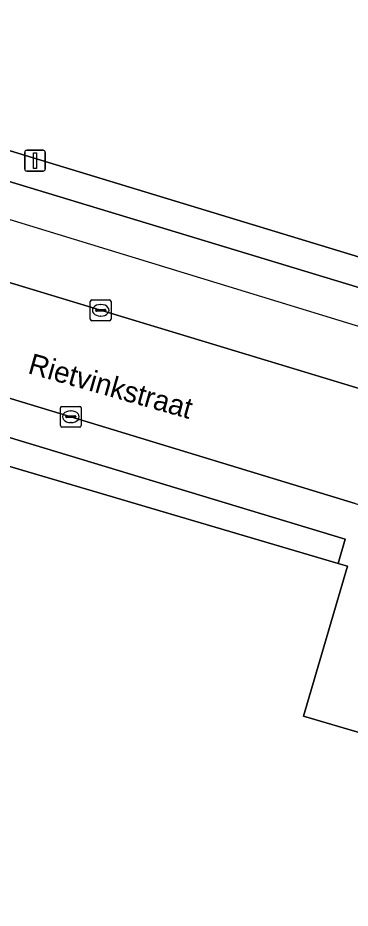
# Model space of a CAD drawing. Extents: x 161772 to 163126, y 383092 to 383917.
# Drawn here: x 163003.33 to 163019.32, y 383683.35 to 383726.13 of the extents above; entities that cross this region are included whole.
import ezdxf

# ---------------------------------------------------------------- set-up
doc = ezdxf.new("R2010")
doc.units = 0
for name, color, linetype in [('IMGEO_Erf', 7, 'Continuous'), ('IMGEO_Kolk', 7, 'Continuous'), ('IMGEO_Lichtmast', 7, 'Continuous'), ('IMGEO_Openbare_ruimte_label', 7, 'Continuous'), ('IMGEO_Pand', 7, 'Continuous'), ('IMGEO_Pand_vergunning_verleend', 7, 'Continuous'), ('IMGEO_Parkeervlak_open', 7, 'Continuous'), ('IMGEO_Rijbaan_lokaal_open', 7, 'Continuous'), ('IMGEO_Voetpad_open', 7, 'Continuous')]:
    doc.layers.add(name, color=color, linetype=linetype)

msp = doc.modelspace()

# ---------------------------------------------------------------- linework, layer by layer
at = {"layer": 'IMGEO_Erf'}
msp.add_lwpolyline([(163054.074, 383752.563), (163040.787, 383756.483), (163039.985, 383753.745), (163019.985, 383759.807), (163020.797, 383762.578), (163016.082, 383764.401), (163013.98, 383765.416), (163010.874, 383766.947), (163002.358, 383757.69), (163001.626, 383755.298), (163000, 383749.985), (162991.799, 383723.184), (162995.718, 383721.946), (162998.032, 383721.23), (163000, 383720.632), (163033.251, 383710.535), (163036.754, 383709.471), (163046.723, 383710.772), (163054.86, 383737.291)], close=True, dxfattribs=at)
at = {"layer": 'IMGEO_Kolk'}
for p, q in [((163006.816, 383711.65), (163006.816, 383712.502)), ((163006.891, 383712.576), (163007.743, 383712.576)), ((163007.304, 383712.356), (163007.329, 383712.356)), ((163007.817, 383712.502), (163007.817, 383711.65)), ((163007.075, 383712.07), (163007.075, 383712.082)), ((163007.513, 383712.033), (163007.115, 383712.033)), ((163007.118, 383712.119), (163007.516, 383712.119)), ((163007.559, 383712.082), (163007.559, 383712.07)), ((163007.743, 383711.576), (163006.891, 383711.576)), ((163007.327, 383711.796), (163007.302, 383711.796)), ((163005.379, 383706.535), (163005.379, 383707.387)), ((163005.454, 383707.461), (163006.306, 383707.461)), ((163005.867, 383707.241), (163005.892, 383707.241)), ((163006.38, 383707.387), (163006.38, 383706.535)), ((163005.638, 383706.955), (163005.638, 383706.967)), ((163006.076, 383706.918), (163005.678, 383706.918)), ((163005.681, 383707.004), (163006.079, 383707.004)), ((163006.122, 383706.967), (163006.122, 383706.955)), ((163006.306, 383706.461), (163005.454, 383706.461)), ((163005.89, 383706.681), (163005.865, 383706.681))]:
    msp.add_line(p, q, dxfattribs=at)
for points in [[(163006.816, 383711.65), (163006.816, 383712.502)], [(163006.891, 383712.576), (163007.743, 383712.576)], [(163007.817, 383712.502), (163007.817, 383711.65)], [(163007.743, 383711.576), (163006.891, 383711.576)], [(163005.379, 383706.535), (163005.379, 383707.387)], [(163005.454, 383707.461), (163006.306, 383707.461)], [(163006.38, 383707.387), (163006.38, 383706.535)], [(163006.306, 383706.461), (163005.454, 383706.461)]]:
    msp.add_lwpolyline(points, dxfattribs=at)
for centre, radius, start, end in [((163006.893, 383712.5), 0.0765, 91.552, 178.448), ((163006.893, 383712.5), 0.0765, 91.552, 178.448), ((163007.741, 383712.5), 0.0765, 1.552, 88.448), ((163007.741, 383712.5), 0.0765, 1.552, 88.448), ((163007.115, 383712.079), 0.0403, 85.8775, 175.7526), ((163007.112, 383712.069), 0.0366, 178.938, 274.7102), ((163007.516, 383712.076), 0.043, 264.8664, 352.4533), ((163007.52, 383712.081), 0.0386, 1.7309, 96.639), ((163006.893, 383711.652), 0.0765, 181.552, 268.448), ((163006.893, 383711.652), 0.0765, 181.552, 268.448), ((163007.741, 383711.652), 0.0765, 271.552, 358.448), ((163007.741, 383711.652), 0.0765, 271.552, 358.448), ((163005.456, 383707.385), 0.0765, 91.552, 178.448), ((163005.456, 383707.385), 0.0765, 91.552, 178.448), ((163006.304, 383707.385), 0.0765, 1.552, 88.448), ((163006.304, 383707.385), 0.0765, 1.552, 88.448), ((163005.678, 383706.964), 0.0403, 85.8775, 175.7526), ((163005.675, 383706.954), 0.0366, 178.938, 274.7102), ((163006.079, 383706.961), 0.043, 264.8664, 352.4533), ((163006.083, 383706.966), 0.0386, 1.7309, 96.639), ((163005.456, 383706.537), 0.0765, 181.552, 268.448), ((163005.456, 383706.537), 0.0765, 181.552, 268.448), ((163006.304, 383706.537), 0.0765, 271.552, 358.448), ((163006.304, 383706.537), 0.0765, 271.552, 358.448)]:
    msp.add_arc(centre, radius, start, end, dxfattribs=at)
for centre, major_axis, ratio, start_param, end_param in [((163007.303, 383712.076), (-0.387, 0.002), 0.722429, 4.712389, 7.853982), ((163007.328, 383712.076), (-0.39, 0.002), 0.717154, 1.570796, 4.712389), ((163005.866, 383706.961), (-0.387, 0.002), 0.722429, 4.712389, 7.853982), ((163005.891, 383706.961), (-0.39, 0.002), 0.717154, 1.570796, 4.712389)]:
    msp.add_ellipse(centre, major_axis=major_axis, ratio=ratio, start_param=start_param, end_param=end_param, dxfattribs=at)
at = {"layer": 'IMGEO_Lichtmast'}
for p, q in [((163003.66, 383718.866), (163003.66, 383719.666)), ((163003.66, 383719.666), (163003.66, 383718.866)), ((163003.76, 383719.766), (163004.55, 383719.766)), ((163004.55, 383719.766), (163003.76, 383719.766)), ((163004.65, 383719.666), (163004.65, 383718.866)), ((163004.65, 383718.866), (163004.65, 383719.666)), ((163004.55, 383718.766), (163003.76, 383718.766)), ((163003.76, 383718.766), (163004.55, 383718.766))]:
    msp.add_line(p, q, dxfattribs=at)
msp.add_lwpolyline([(163004.08, 383719.641), (163004.23, 383719.641), (163004.23, 383718.891), (163004.08, 383718.891), (163004.08, 383719.641)], dxfattribs=at)
for centre, start, end in [((163003.76, 383719.666), 90, 180), ((163003.76, 383719.666), 90, 180), ((163004.55, 383719.666), 0, 90), ((163004.55, 383719.666), 360, 90), ((163003.76, 383718.866), 180, 270), ((163003.76, 383718.866), 180, 270), ((163004.55, 383718.866), 270, 0), ((163004.55, 383718.866), 270, 0)]:
    msp.add_arc(centre, 0.1, start, end, dxfattribs=at)
at = {"layer": 'IMGEO_Pand'}
msp.add_lwpolyline([(163042.973, 383663.058), (163048.103, 383683.459), (163017.069, 383692.58), (163019.182, 383699.776), (163018.734, 383699.908), (163000, 383705.438)], dxfattribs=at)
at = {"layer": 'IMGEO_Pand_vergunning_verleend'}
msp.add_lwpolyline([(162993.909, 383721.134), (163001.45, 383746.157), (163009.166, 383743.831), (163009.809, 383745.965), (163011.405, 383745.484), (163016.15, 383761.229), (163023.626, 383758.976), (163024.262, 383761.086), (163067.776, 383747.972), (163075.772, 383712.068), (163041.89, 383704.522), (162999.381, 383717.505), (162999.921, 383719.274)], close=True, dxfattribs=at)
at = {"layer": 'IMGEO_Parkeervlak_open'}
msp.add_lwpolyline([(162992.177, 383716.656), (163000, 383714.29), (163023.283, 383707.249), (163022.751, 383708.172), (163023.893, 383711.901), (163000, 383719.14), (162992.857, 383721.304), (162992.165, 383718.889)], dxfattribs=at)
at = {"layer": 'IMGEO_Rijbaan_lokaal_open'}
for points in [[(162996.031, 383776.709), (162987.999, 383750), (162987.495, 383748.328), (162986.193, 383744.01), (162985.823, 383742.781), (162982.721, 383732.545), (162980.883, 383726.501), (162980.725, 383725.981), (162980.3, 383724.389), (162980.198, 383724.054), (162977.562, 383715.386), (162978.169, 383715.193), (162984.721, 383713.266), (162992.281, 383710.933), (162997.967, 383709.345), (163000, 383708.733), (163005.885, 383706.961), (163019.55, 383702.793), (163025.96, 383700.871), (163026.063, 383701.155), (163034.709, 383698.609)], [(163034.098, 383704.34), (163032.539, 383704.579), (163031.346, 383704.794), (163024.167, 383706.966), (163023.283, 383707.249), (163000, 383714.29), (162992.177, 383716.656)]]:
    msp.add_lwpolyline(points, dxfattribs=at)
at = {"layer": 'IMGEO_Voetpad_open'}
for points in [[(163000, 383720.632), (162998.032, 383721.23), (162995.718, 383721.946), (162991.799, 383723.184), (162990.48, 383723.585), (162990.067, 383722.223), (162992.857, 383721.304), (163000, 383719.14), (163023.893, 383711.901), (163022.751, 383708.172), (163023.283, 383707.249), (163024.167, 383706.966)], [(163049.207, 383706.274), (163048.194, 383710.651), (163046.723, 383710.772), (163036.754, 383709.471), (163033.251, 383710.535), (163000, 383720.632)], [(163019.55, 383702.793), (163005.885, 383706.961), (163000, 383708.733), (162997.967, 383709.345), (162992.281, 383710.933), (162984.721, 383713.266), (162978.169, 383715.193), (162977.562, 383715.386), (162973.396, 383716.707), (162968.615, 383718.16), (162967.097, 383718.568)], [(162962.712, 383714.613), (162963.534, 383717.328), (162994.098, 383707.986), (162996.422, 383707.276), (162996.607, 383707.874), (163000, 383706.843), (163019.081, 383701.085), (163018.734, 383699.908), (163019.182, 383699.776), (163017.069, 383692.58), (163048.103, 383683.459), (163050.849, 383693.103), (163066.681, 383696.654), (163078.539, 383699.313), (163081.953, 383700.113), (163080.735, 383705.414)]]:
    msp.add_lwpolyline(points, dxfattribs=at)
msp.add_lwpolyline([(163000, 383706.843), (162996.607, 383707.874), (162996.422, 383707.276), (162996.201, 383706.562), (162996.124, 383706.315), (162996.515, 383706.2), (162996.587, 383706.445), (163000, 383705.438), (163018.734, 383699.908), (163019.081, 383701.085)], close=True, dxfattribs=at)

# ---------------------------------------------------------------- texts
at = {"layer": 'IMGEO_Openbare_ruimte_label'}
msp.add_text('Rietvinkstraat', height=1, rotation=344.1569, dxfattribs=at).set_placement((163003.765, 383709.063))

doc.saveas('drawing.dxf')
